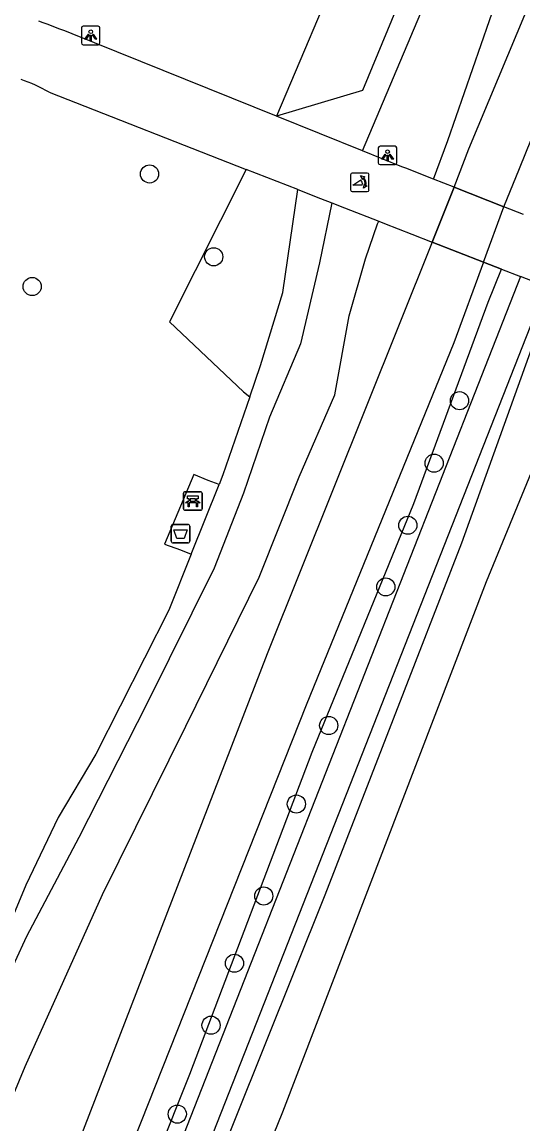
# Model space of a CAD drawing. Extents: x 157793 to 159380, y 380882 to 382313.
# Drawn here: x 159123.7 to 159150.7, y 381627 to 381686.4 of the extents above; entities that cross this region are included whole.
import ezdxf

# ---------------------------------------------------------------- set-up
doc = ezdxf.new("R2010")
doc.units = 0
for name, color, linetype in [('IMGEO_Afvalbak', 7, 'Continuous'), ('IMGEO_Bank', 7, 'Continuous'), ('IMGEO_Boom', 7, 'Continuous'), ('IMGEO_Dek', 7, 'Continuous'), ('IMGEO_Fietspad_gesloten', 7, 'Continuous'), ('IMGEO_Groenvoorziening', 7, 'Continuous'), ('IMGEO_Hek', 7, 'Continuous'), ('IMGEO_Lichtpunt', 7, 'Continuous'), ('IMGEO_Poller', 7, 'Continuous'), ('IMGEO_Voetpad_halfverhard', 7, 'Continuous'), ('IMGEO_Voetpad_open', 7, 'Continuous'), ('IMGEO_Waterloop', 7, 'Continuous')]:
    doc.layers.add(name, color=color, linetype=linetype)

msp = doc.modelspace()

# ---------------------------------------------------------------- linework, layer by layer
at = {"layer": 'IMGEO_Afvalbak'}
for p, q in [((159131.855, 381659.363), (159132.645, 381659.363)), ((159132.645, 381659.363), (159131.855, 381659.363)), ((159131.755, 381658.463), (159131.755, 381659.263)), ((159131.755, 381659.263), (159131.755, 381658.463)), ((159132.745, 381659.263), (159132.745, 381658.463)), ((159132.745, 381658.463), (159132.745, 381659.263)), ((159132.645, 381658.363), (159131.855, 381658.363)), ((159131.855, 381658.363), (159132.645, 381658.363))]:
    msp.add_line(p, q, dxfattribs=at)
msp.add_lwpolyline([(159131.898, 381659.077), (159132.602, 381659.077), (159132.453, 381658.607), (159132.047, 381658.607), (159131.898, 381659.077)], dxfattribs=at)
for centre, start, end in [((159131.855, 381659.263), 90, 180), ((159131.855, 381659.263), 90, 180), ((159132.645, 381659.263), 0, 90), ((159132.645, 381659.263), 360, 90), ((159131.855, 381658.463), 180, 270), ((159131.855, 381658.463), 180, 270), ((159132.645, 381658.463), 270, 0), ((159132.645, 381658.463), 270, 0)]:
    msp.add_arc(centre, 0.1, start, end, dxfattribs=at)
at = {"layer": 'IMGEO_Bank'}
for p, q in [((159132.413, 381660.2), (159132.413, 381661.041)), ((159132.413, 381661.041), (159132.413, 381660.2)), ((159132.488, 381661.125), (159133.329, 381661.125)), ((159133.329, 381661.125), (159132.488, 381661.125)), ((159132.722, 381660.631), (159132.722, 381660.737)), ((159132.766, 381660.737), (159132.766, 381660.631)), ((159133.054, 381660.743), (159132.772, 381660.743)), ((159132.772, 381660.625), (159133.054, 381660.625)), ((159133.06, 381660.631), (159133.06, 381660.737)), ((159133.104, 381660.737), (159133.104, 381660.631)), ((159133.413, 381661.05), (159133.413, 381660.209)), ((159133.413, 381660.209), (159133.413, 381661.05)), ((159133.338, 381660.125), (159132.497, 381660.125)), ((159132.497, 381660.125), (159133.338, 381660.125)), ((159133.11, 381660.523), (159132.717, 381660.523))]:
    msp.add_line(p, q, dxfattribs=at)
for points in [[(159132.66, 381660.523), (159132.518, 381660.523), (159132.63, 381660.625), (159132.716, 381660.625)], [(159132.716, 381660.743), (159132.63, 381660.743), (159132.63, 381660.904), (159133.193, 381660.904), (159133.193, 381660.743), (159133.11, 381660.743)], [(159133.11, 381660.625), (159133.193, 381660.625), (159133.305, 381660.523), (159133.166, 381660.523)], [(159132.71, 381660.516), (159132.71, 381660.309), (159132.667, 381660.309), (159132.667, 381660.516)], [(159133.16, 381660.516), (159133.16, 381660.309), (159133.116, 381660.309), (159133.116, 381660.516)]]:
    msp.add_lwpolyline(points, dxfattribs=at)
for centre, radius, start, end in [((159132.491, 381661.047), 0.0779, 92.4484, 184.28452), ((159132.491, 381661.047), 0.0779, 92.4484, 184.28452), ((159132.715, 381660.736), 0.00671, 2.89567, 87.10433), ((159132.715, 381660.632), 0.00671, 272.89567, 357.10433), ((159132.772, 381660.736), 0.00671, 92.89567, 177.10433), ((159132.772, 381660.632), 0.00671, 182.89567, 267.10433), ((159133.054, 381660.736), 0.00671, 2.89567, 87.10433), ((159133.054, 381660.632), 0.00671, 272.89567, 357.10433), ((159133.111, 381660.736), 0.00671, 92.89567, 177.10433), ((159133.111, 381660.632), 0.00671, 182.89567, 267.10433), ((159133.335, 381661.047), 0.0779, 2.4484, 94.28452), ((159133.335, 381661.047), 0.0779, 2.4484, 94.28452), ((159132.491, 381660.203), 0.0779, 182.4484, 274.28452), ((159132.491, 381660.203), 0.0779, 182.4484, 274.28452), ((159132.66, 381660.516), 0.00671, 2.89567, 87.10433), ((159132.717, 381660.516), 0.00671, 92.89567, 177.10433), ((159133.109, 381660.516), 0.00671, 2.89567, 87.10433), ((159133.166, 381660.516), 0.00671, 92.89567, 177.10433), ((159133.335, 381660.203), 0.0779, 272.4484, 4.28452), ((159133.335, 381660.203), 0.0779, 272.4484, 4.28452)]:
    msp.add_arc(centre, radius, start, end, dxfattribs=at)
at = {"layer": 'IMGEO_Boom'}
for centre in [(159130.584, 381678.256), (159134.039, 381673.789), (159124.264, 381672.187), (159147.276, 381666.03), (159145.908, 381662.664), (159144.494, 381659.318), (159143.305, 381655.995), (159140.233, 381648.523), (159138.491, 381644.289), (159136.734, 381639.331), (159135.156, 381635.708), (159133.895, 381632.367), (159132.076, 381627.573)]:
    msp.add_circle(centre, 0.489, dxfattribs=at)
at = {"layer": 'IMGEO_Dek'}
msp.add_lwpolyline([(159149.67, 381676.488), (159146.982, 381677.542), (159145.799, 381674.582), (159148.569, 381673.501)], close=True, dxfattribs=at)
at = {"layer": 'IMGEO_Fietspad_gesloten'}
for points in [[(159137.418, 381681.367), (159126.415, 381685.802)], [(159125.174, 381682.661), (159135.784, 381678.502)], [(159142.046, 381679.502), (159137.418, 381681.367)], [(159145.866, 381677.979), (159144.379, 381678.562), (159144.17, 381678.646), (159142.046, 381679.502)], [(159138.563, 381677.413), (159135.784, 381678.502)], [(159146.982, 381677.542), (159145.866, 381677.979)], [(159138.563, 381677.413), (159139.784, 381676.935), (159140.391, 381676.697)], [(159145.799, 381674.582), (159146.982, 381677.542)], [(159149.67, 381676.488), (159146.982, 381677.542), (159145.799, 381674.582), (159148.569, 381673.501), (159149.67, 381676.488)], [(159140.391, 381676.697), (159141.088, 381676.424), (159142.926, 381675.703)], [(159148.569, 381673.501), (159149.67, 381676.488)], [(159150.716, 381676.078), (159149.67, 381676.488)], [(159142.926, 381675.703), (159143.23, 381675.584), (159144.715, 381675.005), (159145.799, 381674.582)], [(159149.528, 381673.127), (159148.569, 381673.501)], [(159149.528, 381673.127), (159150.555, 381672.726)], [(159151.937, 381672.187), (159150.555, 381672.726)]]:
    msp.add_lwpolyline(points, dxfattribs=at)
for centre, radius, start, end in [((159110.217, 381646.252), 42.738, 67.72802, 70.29989), ((159120.407, 381674.208), 9.705, 60.57934, 70.3957)]:
    msp.add_arc(centre, radius, start, end, dxfattribs=at)
at = {"layer": 'IMGEO_Groenvoorziening'}
for points in [[(159145.866, 381677.979), (159146.64, 381680.059), (159149.344, 381687.842), (159150.289, 381690.154), (159152.934, 381695.522), (159154.142, 381700.566), (159154.963, 381705.475), (159155.315, 381709.189), (159155.358, 381711.319), (159154.856, 381725.586), (159154.877, 381738.052), (159154.335, 381750), (159151.894, 381803.75), (159151.719, 381811.604), (159151.267, 381831.963)], [(159145.993, 381692.305), (159141.132, 381690.165), (159137.418, 381681.367)], [(159135.784, 381678.502), (159131.659, 381670.292), (159135.64, 381666.514), (159135.985, 381666.243)], [(159107.256, 381593.476), (159110.992, 381599.573), (159113.704, 381602.256), (159115.082, 381602.668), (159116.129, 381603.173), (159118.472, 381608.466), (159118.722, 381610.301), (159118.104, 381611.616), (159117.481, 381613.551), (159117.638, 381615.585), (159121.427, 381624.252), (159123.879, 381630.135), (159128.053, 381639.404), (159132.538, 381648.489), (159136.484, 381656.525), (159138.649, 381661.925), (159140.567, 381666.354), (159141.333, 381670.609), (159142.21, 381673.678), (159142.867, 381675.565), (159142.926, 381675.703)], [(159101.388, 381551.827), (159121.057, 381600.002), (159124.184, 381608.262), (159132.753, 381629.734), (159139.348, 381647.085), (159144.812, 381660.484), (159148.811, 381671.346), (159149.528, 381673.127)], [(159152.3, 381672.045), (159147.387, 381658.346), (159140.018, 381639.384), (159133.566, 381623.233), (159131.346, 381617.833), (159124.154, 381600.002), (159121.34, 381592.944), (159114.754, 381575.881), (159111.001, 381567.019), (159109.179, 381562), (159107.72, 381558.74), (159103.336, 381547.664), (159101.187, 381542.619)]]:
    msp.add_lwpolyline(points, dxfattribs=at)
at = {"layer": 'IMGEO_Hek'}
for points in [[(159145.866, 381677.979), (159144.379, 381678.562)], [(159146.982, 381677.542), (159145.866, 381677.979)], [(159146.982, 381677.542), (159149.67, 381676.488)], [(159150.716, 381676.078), (159149.67, 381676.488)], [(159143.23, 381675.584), (159144.715, 381675.005)], [(159144.715, 381675.005), (159145.799, 381674.582)], [(159148.569, 381673.501), (159145.799, 381674.582)], [(159148.569, 381673.501), (159149.528, 381673.127)], [(159149.528, 381673.127), (159150.555, 381672.726)]]:
    msp.add_lwpolyline(points, dxfattribs=at)
at = {"layer": 'IMGEO_Lichtpunt'}
for p, q in [((159126.919, 381686.124), (159126.919, 381685.317)), ((159126.919, 381686.124), (159126.919, 381685.317)), ((159127.821, 381686.219), (159127.013, 381686.219)), ((159127.821, 381686.219), (159127.013, 381686.219)), ((159127.915, 381685.317), (159127.915, 381686.124)), ((159127.915, 381685.317), (159127.915, 381686.124)), ((159127.013, 381685.223), (159127.821, 381685.223)), ((159127.013, 381685.223), (159127.821, 381685.223)), ((159142.902, 381679.658), (159142.902, 381678.851)), ((159142.902, 381679.658), (159142.902, 381678.851)), ((159143.804, 381679.753), (159142.996, 381679.753)), ((159143.804, 381679.753), (159142.996, 381679.753)), ((159143.898, 381678.851), (159143.898, 381679.658)), ((159143.898, 381678.851), (159143.898, 381679.658)), ((159142.996, 381678.757), (159143.804, 381678.757)), ((159142.996, 381678.757), (159143.804, 381678.757))]:
    msp.add_line(p, q, dxfattribs=at)
for points in [[(159127.293, 381685.788), (159127.332, 381685.76), (159127.144, 381685.498), (159127.106, 381685.525), (159127.293, 381685.788)], [(159127.395, 381685.74), (159127.442, 381685.74), (159127.442, 381685.418), (159127.395, 381685.418), (159127.395, 381685.74)], [(159127.505, 381685.76), (159127.543, 381685.787), (159127.73, 381685.525), (159127.691, 381685.497), (159127.505, 381685.76)], [(159143.276, 381679.322), (159143.315, 381679.294), (159143.127, 381679.032), (159143.089, 381679.059), (159143.276, 381679.322)], [(159143.378, 381679.274), (159143.425, 381679.274), (159143.425, 381678.952), (159143.378, 381678.952), (159143.378, 381679.274)], [(159143.488, 381679.294), (159143.526, 381679.321), (159143.713, 381679.059), (159143.674, 381679.031), (159143.488, 381679.294)]]:
    msp.add_lwpolyline(points, dxfattribs=at)
for centre in [(159127.418, 381685.922), (159143.401, 381679.456)]:
    msp.add_circle(centre, 0.0994, dxfattribs=at)
for centre, start, end in [((159127.013, 381686.124), 90, 180), ((159127.013, 381686.124), 90, 180), ((159127.821, 381686.124), 0, 90), ((159127.821, 381686.124), 0, 90), ((159127.013, 381685.317), 180, 270), ((159127.013, 381685.317), 180, 270), ((159127.821, 381685.317), 270, 0), ((159127.821, 381685.317), 270, 360), ((159142.996, 381679.658), 90, 180), ((159142.996, 381679.658), 90, 180), ((159143.804, 381679.658), 0, 90), ((159143.804, 381679.658), 0, 90), ((159142.996, 381678.851), 180, 270), ((159142.996, 381678.851), 180, 270), ((159143.804, 381678.851), 270, 0), ((159143.804, 381678.851), 270, 360)]:
    msp.add_arc(centre, 0.0946, start, end, dxfattribs=at)
at = {"layer": 'IMGEO_Poller'}
for p, q in [((159141.405, 381678.208), (159141.405, 381677.401)), ((159141.405, 381678.208), (159141.405, 381677.401)), ((159142.307, 381678.303), (159141.499, 381678.303)), ((159142.307, 381678.303), (159141.499, 381678.303)), ((159142.401, 381677.401), (159142.401, 381678.208)), ((159142.401, 381677.401), (159142.401, 381678.208)), ((159141.499, 381677.306), (159142.307, 381677.306)), ((159141.499, 381677.306), (159142.307, 381677.306))]:
    msp.add_line(p, q, dxfattribs=at)
for points in [[(159142.04, 381677.659), (159141.527, 381677.659), (159141.957, 381677.934)], [(159142.084, 381678.032), (159142.072, 381677.959), (159141.947, 381678.164)], [(159141.947, 381678.164), (159142.178, 381678.098), (159142.107, 381678.066)], [(159142.1, 381677.487), (159142.166, 381677.718), (159142.196, 381677.65)], [(159142.232, 381677.623), (159142.304, 381677.612), (159142.1, 381677.487)]]:
    msp.add_lwpolyline(points, dxfattribs=at)
for centre, radius, start, end in [((159141.499, 381678.208), 0.0946, 90, 180), ((159141.499, 381678.208), 0.0946, 90, 180), ((159141.712, 381677.709), 0.332, 351.32473, 42.4854), ((159141.726, 381677.719), 0.476, 351.75274, 41.16905), ((159141.726, 381677.719), 0.516, 349.35686, 42.29123), ((159142.307, 381678.208), 0.0946, 0, 90), ((159142.307, 381678.208), 0.0946, 0, 90), ((159141.499, 381677.401), 0.0946, 180, 270), ((159141.499, 381677.401), 0.0946, 180, 270), ((159142.307, 381677.401), 0.0946, 270, 0), ((159142.307, 381677.401), 0.0946, 270, 0)]:
    msp.add_arc(centre, radius, start, end, dxfattribs=at)
at = {"layer": 'IMGEO_Voetpad_halfverhard'}
for points in [[(159142.046, 381679.502), (159146.327, 381689.641), (159147.753, 381692.793), (159149.133, 381696.821), (159150.085, 381700.972), (159150.597, 381705.2), (159150.665, 381709.458), (159150.492, 381718.507), (159150.384, 381744.629), (159150.094, 381750.004), (159149.544, 381756.121), (159146.824, 381772.874), (159142.544, 381797.66)], [(159145.993, 381692.305), (159142.056, 381682.747), (159137.418, 381681.367)], [(159135.985, 381666.243), (159136.565, 381667.927), (159137.769, 381671.868), (159138.563, 381677.413)], [(159140.391, 381676.697), (159139.733, 381673.472), (159138.719, 381669.1), (159137.04, 381665.139), (159135.646, 381661.051), (159134.062, 381656.996), (159130.438, 381649.685), (159126.774, 381642.484), (159123.963, 381637.148), (159121.419, 381631.679), (159118.029, 381625.056), (159116.318, 381620.811), (159112.896, 381613.871), (159110.51, 381609.638), (159104.327, 381603.092), (159089.22, 381585.988), (159086.66, 381582.74), (159084.711, 381580.285), (159084.474, 381579.961)], [(159150.555, 381672.726), (159125.363, 381608.467), (159101.123, 381547.353), (159099.453, 381544.261), (159097.468, 381541.36), (159095.191, 381538.683), (159094.187, 381537.885), (159093.37, 381537.523)], [(159090.436, 381530.244), (159090.478, 381530.361), (159090.309, 381530.451), (159091.941, 381533.188), (159094.208, 381535.774), (159096.245, 381537.695), (159097.957, 381539.563), (159099.465, 381541.599), (159100.752, 381543.782), (159101.452, 381545.243), (159126.628, 381607.774), (159151.937, 381672.187)], [(159135.985, 381666.243), (159134.537, 381662.034), (159134.329, 381661.513)], [(159132.829, 381657.764), (159131.622, 381654.746), (159127.693, 381646.983), (159125.665, 381643.561), (159123.922, 381639.917), (159121.672, 381634.562), (159121.292, 381633.39), (159120.373, 381632.914), (159119.501, 381632.904), (159114.385, 381634.297), (159113.646, 381634.787), (159113.309, 381635.649)]]:
    msp.add_lwpolyline(points, dxfattribs=at)
at = {"layer": 'IMGEO_Voetpad_open'}
for points in [[(159134.329, 381661.513), (159133.739, 381661.732), (159132.967, 381662.053), (159131.385, 381658.293), (159132.248, 381657.984), (159132.829, 381657.764)], [(159132.829, 381657.764), (159134.329, 381661.513)]]:
    msp.add_lwpolyline(points, dxfattribs=at)
at = {"layer": 'IMGEO_Waterloop'}
for points in [[(159146.982, 381677.542), (159147.77, 381679.615), (159151.475, 381688.486), (159153.83, 381694.951), (159154.528, 381697.499), (159155.653, 381702.89), (159156.06, 381705.726), (159156.302, 381710.449), (159156.309, 381716.994), (159156.041, 381734.859), (159156.098, 381739.6), (159155.136, 381750), (159154.724, 381754.453), (159153.903, 381774.461), (159152.451, 381803.702), (159152.279, 381810.992), (159151.783, 381831.977)], [(159149.67, 381676.488), (159150.503, 381678.541), (159156.175, 381692.595), (159158.7, 381699.953), (159159.327, 381703.27), (159159.767, 381707.175)], [(159145.799, 381674.582), (159136.922, 381652.38), (159118.388, 381604.429), (159097.24, 381551.848), (159094.615, 381547.002), (159093.49, 381545.643), (159089.944, 381540.179)], [(159148.569, 381673.501), (159146.966, 381669.152), (159139.011, 381649.622), (159100.299, 381551.87)], [(159154.747, 381671.09), (159153.939, 381668.978), (159148.716, 381656.274), (159137.748, 381627.676), (159134.205, 381618.966), (159121.969, 381587.949), (159117.169, 381576.17), (159115.683, 381571.744), (159112.785, 381564.337), (159109.834, 381557.342), (159107.788, 381552.537), (159105.377, 381546.343), (159101.963, 381537.464), (159100.345, 381533.39)]]:
    msp.add_lwpolyline(points, dxfattribs=at)

doc.saveas('drawing.dxf')
